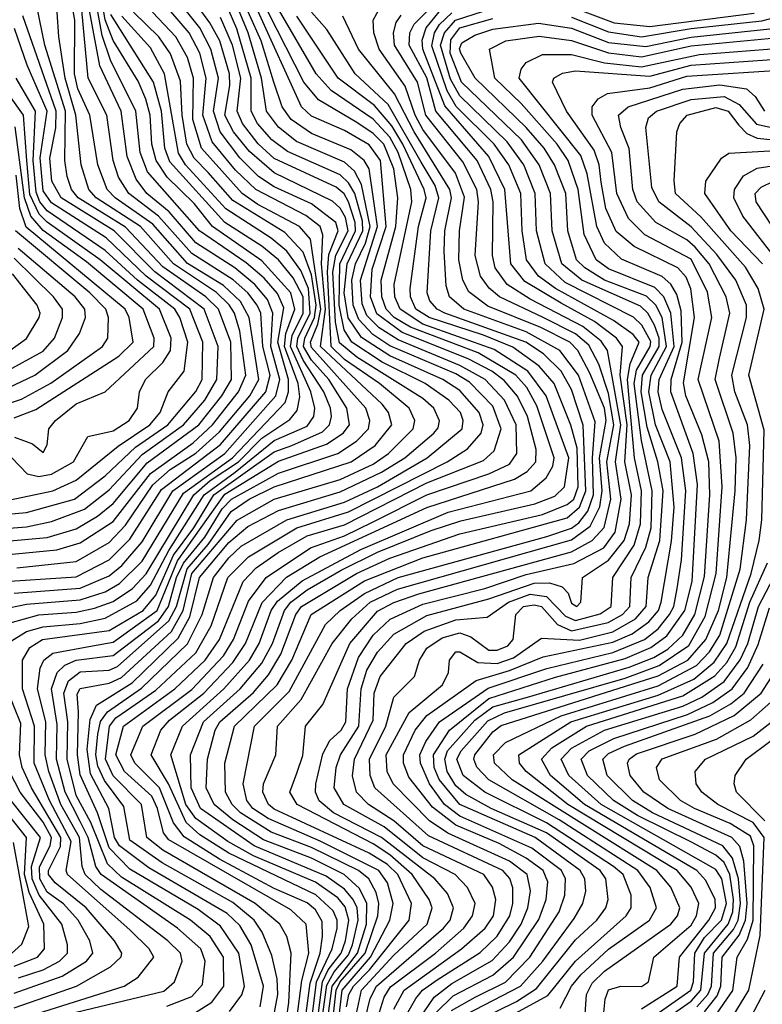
# Model space of a CAD drawing. Extents: x 501367 to 657802, y 482273 to 547541.
# Tile 549 of 656: x 587438 to 589238, y 530301 to 532686. Entities that reach past the tile are written whole.
import ezdxf

# ---------------------------------------------------------------- set-up
doc = ezdxf.new("R2010")
doc.units = 0

msp = doc.modelspace()

# ---------------------------------------------------------------- linework, layer by layer
at = {"layer": '0CON20XD'}
for points in [[(587553.1, 532306.9), (587547.9, 532345), (587549.1, 532465), (587498.9, 532625), (587479.5, 532719.5), (587455, 532749.9), (587308.6, 532858.6), (587281.9, 532885), (587273, 532905), (587286.4, 532945), (587383.2, 533095), (587407.9, 533172.1), (587407.6, 533255), (587377.9, 533385), (587403.9, 533455), (587463, 533535), (587485.4, 533585), (587496.7, 533683.3), (587489.2, 533795), (587486.7, 533825), (587494.1, 533855.9), (587505, 533875.7), (587526.7, 533893.3)], [(588516.3, 532256.3), (588494.4, 532315), (588415, 532420.1), (588396.3, 532455), (588372.4, 532525), (588309.2, 532615), (588296.2, 532655), (588294.8, 532685), (588312.7, 532717.3), (588339.8, 532735), (588495, 532800), (588695, 532850.2), (588767.1, 532837.1), (588865, 532801.8), (588935, 532790.4), (588985, 532789.5), (589162.4, 532805), (589214.2, 532825), (589235.9, 532844.1), (589266, 532884)], [(588129.2, 530255), (588141.8, 530351.8), (588166, 530425), (588172.2, 530465), (588171.2, 530501.2), (588155, 530529.6), (588135, 530547.1), (588055, 530581.1), (587922.5, 530652.6), (587836.9, 530706.9), (587810.7, 530740.7), (587777.1, 530825), (587717.1, 530885), (587707.4, 530905), (587736.9, 530975), (587855, 531063.7), (587932.1, 531145), (587956.4, 531185), (587992.3, 531277.7), (588035.1, 531335), (588143.2, 531406.8), (588225, 531436.1), (588295, 531470.1), (588425, 531535.2), (588575, 531585.8), (588625, 531609.9), (588642.7, 531635), (588640.9, 531705), (588612.9, 531765), (588566, 531815), (588505, 531849), (588355, 531910.4), (588309.6, 531939.6), (588279.7, 531969.7), (588267.9, 531997.9), (588264.3, 532055), (588305.3, 532185), (588284.8, 532324.8), (588273.2, 532345), (588241, 532371), (588145, 532410.4), (588096.2, 532445), (588074.2, 532475), (588054.3, 532535), (588023.1, 532635), (587938.9, 532825)], [(587392.9, 531257.1), (587455, 531270.7), (587585, 531280.5), (587645, 531300.5), (587680, 531320.1), (587735, 531374.9), (587835, 531539.1), (587953.6, 531625), (588081.4, 531758.6), (588089.8, 531785), (588089.4, 531815), (588063.6, 531905), (588078.4, 531988.4), (588063.2, 532023.2), (588030.5, 532060.6), (587987.4, 532097.4), (587873.6, 532175), (587748.2, 532318.2), (587730.3, 532365), (587720, 532465), (587658.4, 532588.4), (587637.9, 532647.9), (587609.8, 532805)], [(587425, 531297.2), (587585, 531309.4), (587655, 531338.7), (587686.1, 531363.9), (587735, 531421.5), (587809.3, 531545), (587935, 531635), (588058.8, 531775), (588068.8, 531815), (588046.8, 531895), (588051.8, 531975), (588038.6, 532008.6), (588008.1, 532045), (587959.7, 532085), (587865, 532146), (587800.8, 532220.8), (587746.4, 532265), (587720.2, 532300.2), (587698.8, 532355), (587684.4, 532465), (587632.1, 532575), (587595, 532774)], [(587947.3, 532527.3), (587946.6, 532555), (587923, 532635), (587899, 532679), (587836.2, 532766.2)], [(587376.5, 531323.5), (587575, 531336.8), (587655, 531377.8), (587705, 531427.5), (587781.5, 531548.5), (587925, 531656.9), (588034.9, 531785.1), (588045.2, 531825), (588027.4, 531895), (588022.5, 531975), (588013.8, 531995), (587990.8, 532025), (587955.9, 532055.9), (587855, 532119.6), (587775, 532210.7), (587702.5, 532265), (587677.3, 532305), (587664.7, 532345), (587649.7, 532455), (587604, 532545), (587585.4, 532745.4)], [(587415, 531224.9), (587485, 531244.5), (587575, 531250.6), (587619.7, 531260.3), (587665, 531276.6), (587711.8, 531308.2), (587745, 531343.8), (587860.2, 531535), (587900, 531570), (587968.5, 531615), (588025, 531672.8), (588092.6, 531717.4), (588110.8, 531739.2), (588117, 531773), (588112.8, 531805), (588079.5, 531895), (588083.5, 531926.5), (588105.3, 531985), (588095, 532024.9), (588025, 532102.5), (587905.7, 532185), (587860.8, 532240.8), (587795.3, 532305.3), (587768.8, 532345), (587758.7, 532385), (587754.8, 532455), (587743.6, 532493.6), (587725, 532537.9), (587665, 532635.9), (587645, 532686.1), (587636, 532744)], [(587431.3, 531358.7), (587575, 531373.9), (587655, 531419.7), (587695, 531461.4), (587760.8, 531559.2), (587803.2, 531596.8), (587865, 531636.4), (587922.5, 531687.5), (587995.6, 531775), (588018.1, 531815), (587994.2, 531965), (587973.6, 532003.6), (587932.3, 532042.3), (587845, 532095.8), (587760.8, 532190.8), (587669.8, 532255), (587650.6, 532275), (587627.3, 532335), (587608.4, 532455), (587579.1, 532519.1), (587571.1, 532555), (587571.9, 532685), (587565, 532726.7)], [(588084.8, 530265), (588090.5, 530305), (588095.8, 530425), (588085.2, 530465), (588068.8, 530495), (588008.6, 530545), (587785, 530674.4), (587746.3, 530705), (587733.6, 530785), (587664.8, 530854.8), (587646.2, 530895), (587655.8, 530975), (587671.4, 530995), (587697.1, 531012.9), (587767.9, 531062.1), (587865, 531152.3), (587902.3, 531217.7), (587942.4, 531335), (587992.5, 531385), (588109.7, 531455), (588235, 531494.4), (588473.8, 531615), (588523, 531647), (588556, 531685), (588561.4, 531705), (588551.7, 531735), (588505, 531788.3), (588463.3, 531815), (588335, 531871.7), (588266.8, 531916.8), (588234.3, 531964.3), (588224.5, 532024.5), (588231.8, 532095), (588269.4, 532175), (588268.5, 532198.5), (588250.1, 532265), (588235, 532291.3), (588215, 532310.5), (588086.8, 532366.8), (588049.5, 532395), (588014.3, 532435), (587999.3, 532465), (587998.8, 532545), (587964.6, 532664.6), (587935, 532731.1)], [(588110.1, 530265), (588121.8, 530358.2), (588138.5, 530425), (588132.7, 530495), (588095, 530529.9), (587799.4, 530699.4), (587786.6, 530716.6), (587772.5, 530775), (587758.1, 530805), (587691.9, 530865), (587671.2, 530905), (587689.5, 530975), (587814.2, 531065), (587887.7, 531135), (587922.3, 531185), (587979.8, 531325), (588011.6, 531358.4), (588064.4, 531395.6), (588135, 531435.8), (588225, 531462.9), (588425, 531564.5), (588561.8, 531618.2), (588588.1, 531641.9), (588604.7, 531695), (588585, 531750.4), (588528, 531808), (588495, 531828.6), (588335, 531896.6), (588293.8, 531923.8), (588260.3, 531960.3), (588246.3, 531995), (588243, 532055), (588252.2, 532095), (588276.3, 532145), (588287.1, 532185), (588266.8, 532286.8), (588249.2, 532319.2), (588225, 532341.6), (588108.6, 532391.4), (588065, 532426.1), (588036.5, 532465), (588023.9, 532545), (587991.8, 532655), (587955, 532745)], [(587799.7, 531229.7), (587818.2, 531265), (587843.9, 531356.1), (587894.9, 531415.1), (587950.9, 531495), (587994.4, 531525), (588055, 531554.8), (588241.5, 531615), (588299.3, 531655), (588339.6, 531705), (588332, 531735), (588316.4, 531755), (588167.5, 531895), (588178.9, 531985), (588169.4, 532095), (588172.4, 532165), (588166, 532185), (588131.7, 532211.7), (588010.5, 532275), (587961.5, 532321.5), (587905, 532390.7), (587882.4, 532455), (587890.2, 532545), (587874.8, 532605), (587848.9, 532655), (587780.4, 532735)], [(588187.5, 532117.5), (588210.1, 532175), (588204.2, 532195), (588145, 532240.3), (588055, 532281.4), (588016.8, 532306.8), (587971.8, 532351.8), (587923.8, 532415), (587908.1, 532465), (587920.1, 532545), (587901.1, 532615), (587875, 532666.7), (587812.8, 532745)], [(588275.4, 530265), (588287.2, 530315), (588302.7, 530345), (588465.4, 530485), (588481, 530505), (588489.1, 530535), (588475, 530569.1), (588443.9, 530605), (588315, 530705.2), (588198.9, 530765), (588164.2, 530794.2), (588155.1, 530815), (588156, 530835), (588172.6, 530907.4), (588190.1, 530939.9), (588216.9, 530965), (588228.8, 530985), (588232.9, 531065), (588258.8, 531141.2), (588294.5, 531195.5), (588336.2, 531233.8), (588415, 531270.5), (588565, 531308.6), (588665, 531342.5), (588781, 531369), (588853.2, 531406.8), (588881.2, 531445), (588895.3, 531525), (588881.5, 531615), (588894.6, 531705), (588862.4, 531885), (588847.3, 531907.3), (588802.7, 531942.7), (588675, 532009.1), (588619.3, 532045), (588590.4, 532085), (588583.7, 532115), (588585.1, 532245), (588579.5, 532275), (588546.3, 532345), (588446.6, 532465), (588425, 532545.4), (588382.2, 532625), (588383.6, 532655), (588394, 532676), (588444.3, 532725.7)], [(587533, 532645), (587528.8, 532705)], [(587895, 532316.2), (587861.3, 532351.3), (587842.9, 532385), (587831.7, 532455), (587827.6, 532537.6), (587803.9, 532603.9), (587775.3, 532645.3), (587714.3, 532705)], [(588145, 531892), (588143.1, 531905), (588161, 531949), (588167.7, 531985), (588142.5, 532155), (588116.3, 532185), (588015, 532238.7), (587977.5, 532265), (587879.1, 532375), (587857.6, 532445), (587859.4, 532545), (587845.1, 532595.1), (587816.9, 532645), (587760.1, 532705)], [(588165.5, 530225), (588182.7, 530347.3), (588200.2, 530379.8), (588235, 530420.9), (588244.9, 530444.9), (588258.6, 530505), (588255.6, 530535), (588246.6, 530555), (588225, 530580.1), (588181, 530611), (588006.3, 530685), (587876.2, 530775), (587853.6, 530825), (587852.3, 530905), (587883.3, 530985), (587972.5, 531065), (588025, 531127.5), (588050.7, 531175), (588079.8, 531255), (588095.5, 531275), (588134.9, 531305.1), (588216.9, 531353.1), (588305, 531396.7), (588435, 531448.7), (588507.5, 531472.5), (588686.8, 531513.2), (588735, 531532.3), (588758.2, 531555), (588769.1, 531625), (588714.1, 531775), (588669.8, 531835), (588587.7, 531887.7), (588415, 531949.1), (588359.8, 531985), (588346.9, 532015), (588345.7, 532045), (588388.4, 532245), (588385.7, 532275), (588355.6, 532364.4), (588335, 532401.6), (588295, 532445.1), (588192.6, 532515), (588156.5, 532555), (588065, 532712.3)], [(588193.2, 530225), (588204.9, 530335), (588215, 530355.6), (588275.2, 530425), (588306, 530515), (588308.3, 530545), (588302, 530572), (588284.6, 530604.6), (588259.2, 530625), (588145, 530680.6), (588047.8, 530717.8), (587973.3, 530765), (587952.8, 530785), (587936.9, 530815), (587935.1, 530885), (587959.1, 530975), (588062.4, 531075), (588097.3, 531135), (588144.2, 531245), (588273.5, 531326.5), (588415, 531382.9), (588765, 531479.7), (588795, 531505), (588810.2, 531545), (588803.7, 531703.7), (588775, 531790.8), (588749.9, 531835), (588707.1, 531877.1), (588664.8, 531904.8), (588468.7, 531975), (588449.4, 531985), (588431.6, 532005), (588425.4, 532025), (588434.1, 532175), (588454.2, 532255), (588445, 532284.9), (588411.3, 532341.3), (588331.1, 532481.1), (588251.1, 532555), (588182.6, 532662.6), (588145.2, 532705)], [(588365, 531928.7), (588303.7, 531973.7), (588288.6, 532015), (588292.2, 532082.2), (588326, 532185), (588312.6, 532345), (588285, 532383.1), (588225, 532418.3), (588145, 532452.4), (588120.7, 532475), (588015, 532707.6)], [(588265, 531403.2), (588476.5, 531493.5), (588676.6, 531545), (588713.5, 531576.5), (588729.7, 531605), (588733, 531625), (588691.2, 531751.2), (588666.9, 531795), (588640, 531825), (588549.1, 531879.1), (588385, 531941.1), (588345.8, 531965), (588325.9, 531985), (588315.4, 532015), (588314.1, 532055), (588349.5, 532185), (588354.2, 532255), (588344.7, 532325), (588320.6, 532385), (588295, 532410.8), (588255, 532437.5), (588161.9, 532491.9), (588126.4, 532535), (588040.5, 532705)], [(588305, 530266.8), (588321.5, 530318.5), (588336.5, 530343.5), (588446.1, 530425), (588514.4, 530485), (588535.4, 530515), (588541.9, 530545), (588523.6, 530583.6), (588493.6, 530615), (588415, 530656.1), (588321, 530731), (588224, 530785), (588200.2, 530825), (588205.3, 530875), (588215.7, 530905), (588260.3, 530975), (588266, 531065), (588279.7, 531110.3), (588305, 531153.9), (588345, 531197.3), (588425, 531242.5), (588575, 531283.2), (588685, 531321.2), (588721.7, 531321.8), (588752.5, 531312.5), (588766.8, 531296.8), (588775, 531272.9), (588787.8, 531265), (588797.5, 531275), (588801.6, 531335), (588865, 531377), (588902.7, 531425), (588916, 531465), (588920.5, 531535), (588904.6, 531615), (588909.8, 531705), (588892.9, 531825), (588898.6, 531895), (588883.9, 531915), (588830.7, 531955), (588749.8, 531999.8), (588662.5, 532052.5), (588628.1, 532095), (588614.1, 532275), (588574.7, 532355), (588468, 532478), (588414.9, 532615), (588413.2, 532636.8), (588423, 532667), (588454.9, 532705.1)], [(588345, 530289.1), (588369.7, 530335), (588508.7, 530435), (588566.4, 530485), (588586.1, 530515), (588591.7, 530555), (588584, 530585), (588562.8, 530615), (588415.1, 530685.1), (588345, 530745.6), (588283.4, 530785), (588254.3, 530815), (588244.3, 530854.3), (588249.2, 530895), (588295, 530989.2), (588296.8, 531055), (588311.9, 531095), (588374.6, 531175), (588418.5, 531205), (588495, 531232), (588570.9, 531239.1), (588622.3, 531275), (588675, 531294.4), (588715, 531289.3), (588760.9, 531240.9), (588785, 531230.9), (588845, 531247.3), (588871, 531265), (588875.6, 531335), (588927.1, 531412.9), (588942.6, 531465), (588944.9, 531544.9), (588928.2, 531625), (588910.8, 531815), (588917.4, 531852.6), (588939.4, 531905), (588925, 531923.4), (588877.4, 531957.4), (588736.5, 532035), (588695.3, 532065.3), (588665.9, 532105), (588655.4, 532175), (588652.3, 532265), (588623.6, 532335), (588587.5, 532385), (588496.2, 532476.2), (588474.2, 532514.2), (588436.9, 532623.1), (588443.1, 532655), (588455.6, 532675), (588485, 532703.2)], [(588375.6, 530275), (588397.9, 530315), (588414.6, 530335.4), (588449.5, 530360.5), (588553.8, 530426.2), (588595, 530465.6), (588625.6, 530515), (588632.9, 530545), (588632.8, 530582.8), (588625.5, 530605.5), (588608.8, 530625), (588428.9, 530708.9), (588298.9, 530825), (588287.3, 530855), (588286.2, 530895), (588325.3, 530975), (588344.6, 531045.3), (588394.7, 531095), (588407.2, 531135), (588425, 531163.5), (588461.5, 531188.5), (588505, 531201.1), (588531, 531191), (588575, 531158.6), (588595, 531158.5), (588620.6, 531169.4), (588633.6, 531185), (588640.3, 531245), (588659.1, 531265), (588685, 531269.1), (588702.7, 531265), (588741.2, 531221.2), (588775, 531206), (588864.2, 531225.8), (588898.4, 531245), (588916.8, 531265), (588920, 531335), (588955, 531408.1), (588967.9, 531455), (588970.9, 531545), (588945, 531666.5), (588927.2, 531805), (588932.8, 531837.2), (588966.2, 531895), (588967.1, 531907.1), (588946, 531946), (588925.5, 531965.5), (588759.6, 532049.6), (588711.2, 532095), (588690.6, 532175), (588687.4, 532265), (588660, 532335), (588619.3, 532390.7), (588505, 532502.1), (588482, 532542), (588458.1, 532625), (588467.3, 532655), (588494.1, 532685), (588585, 532714.3)], [(588775, 532717.9), (588879, 532679), (588965, 532669.6), (589217.6, 532702.4)], [(587317.2, 531447.2), (587455, 531458), (587515, 531470.4), (587595, 531500.6), (587655, 531547), (587735, 531633.1), (587835.1, 531705), (587886.6, 531765), (587916.2, 531815), (587919.3, 531895), (587885.3, 531985), (587765.4, 532075.4), (587667.1, 532175), (587538.9, 532255), (587516.3, 532295), (587511.1, 532351.1), (587525.9, 532424.1), (587527, 532465), (587446, 532696)], [(587418.1, 531181.9), (587455, 531204), (587495, 531215.8), (587585, 531223.8), (587645, 531236.2), (587721.9, 531278.1), (587755, 531316.4), (587799.3, 531400.7), (587884.9, 531535), (587960.1, 531589.9), (588055, 531666.8), (588135, 531701.5), (588150.7, 531725), (588153.5, 531745), (588143.8, 531785), (588094.4, 531895), (588098.6, 531921.4), (588125, 531975), (588125, 532015), (588101.1, 532061.1), (588065, 532104.3), (588025, 532137.7), (587935, 532195.1), (587802.3, 532342.3), (587790.1, 532375), (587781.6, 532465), (587762.3, 532535), (587659.3, 532699.3)], [(587450.8, 530269.2), (587691.3, 530345), (587725, 530366.6), (587763, 530415), (587752.1, 530435), (587705, 530480.9), (587554.4, 530615), (587551.2, 530625), (587563.2, 530695), (587510.9, 530795), (587473.4, 530885), (587473.8, 530975), (587444.9, 531065), (587445.1, 531135), (587463, 531165), (587493.4, 531185), (587655, 531206.6), (587737.6, 531255), (587767.8, 531292.2), (587811.2, 531388.8), (587860.2, 531455), (587908.7, 531535), (588055, 531639.7), (588097.5, 531655), (588172.1, 531687.9), (588188.9, 531705), (588193.4, 531725), (588191.7, 531745), (588174.9, 531785), (588125, 531861.3), (588109.8, 531895), (588112.4, 531915), (588142.2, 531975), (588138.3, 532035), (588119.1, 532079.1), (588085.3, 532125.3), (588047.2, 532157.2), (587938, 532228), (587840.4, 532335), (587823, 532363), (587788.9, 532555), (587755, 532618), (587685.8, 532695)], [(588051.2, 530255), (588064, 530325), (588062.3, 530362.3), (588049.4, 530419.4), (588026, 530476), (588006.6, 530505), (587955, 530547.3), (587783.6, 530643.6), (587705, 530698.5), (587690.5, 530780.5), (587643.5, 530843.5), (587628, 530878), (587623.1, 530905), (587627.5, 530955), (587634.2, 530985.8), (587650.8, 531009.2), (587733.4, 531066.6), (587845, 531174.4), (587880.4, 531245), (587907.9, 531335), (587945, 531382.9), (587975, 531410.7), (588085.3, 531474.7), (588225, 531517.7), (588305.4, 531555), (588425.8, 531625), (588510.3, 531695), (588512.4, 531715), (588506.3, 531735), (588478.3, 531765), (588420.7, 531805), (588316.7, 531856.7), (588243.3, 531905), (588224.8, 531934.8), (588212.5, 531995), (588214, 532095), (588252.1, 532175), (588251.3, 532195), (588234.8, 532244.8), (588224.2, 532264.2), (588205, 532280.4), (588055, 532350.2), (588015.7, 532385.7), (587977.9, 532435), (587965.4, 532465), (587974, 532545), (587954.2, 532625), (587925, 532692)], [(588179.4, 530225), (588195.2, 530345), (588256.7, 530425), (588278.9, 530495), (588279.6, 530545), (588261.6, 530581.6), (588224.1, 530615), (588145, 530654.9), (588029.1, 530699.1), (587955, 530747.6), (587909.7, 530785), (587890.2, 530825), (587893.4, 530895), (587912.1, 530965), (587923.1, 530985), (588005, 531056.5), (588041, 531099), (588070.9, 531149.1), (588107.3, 531245), (588121, 531265), (588254.3, 531345), (588335, 531382.1), (588505, 531440.5), (588705, 531487.7), (588765, 531511.6), (588780.8, 531525), (588791.1, 531555), (588788.6, 531648.6), (588773.8, 531703.8), (588733.5, 531805), (588697.2, 531847.2), (588632.8, 531892.8), (588562.3, 531922.3), (588430, 531965), (588398.2, 531985), (588384.9, 532014.9), (588384.3, 532035), (588404.8, 532185), (588423, 532255), (588418.3, 532275), (588366.9, 532385), (588339.6, 532429.6), (588298.2, 532478.2), (588210.1, 532545), (588109.7, 532695)], [(588246.9, 530245), (588266.1, 530335), (588345, 530420.1), (588425.6, 530495), (588437.6, 530535), (588430.3, 530555), (588389.1, 530615), (588335, 530663.1), (588295, 530689.5), (588110.9, 530785), (588092.5, 530815), (588109.5, 530860.5), (588124, 530904), (588130.6, 530975), (588172.5, 531027.5), (588238.4, 531175), (588305, 531253.2), (588345, 531274.5), (588405, 531295.3), (588775, 531397.5), (588825.5, 531424.5), (588854.2, 531455.7), (588870.6, 531525), (588860.6, 531615), (588878.2, 531705), (588865, 531780.8), (588841.7, 531851.7), (588817.6, 531897.7), (588785, 531925.4), (588706.4, 531965), (588601.1, 532015), (588575.8, 532035.8), (588554.9, 532065), (588542.2, 532115), (588550.2, 532245), (588545.9, 532275), (588512.3, 532342.3), (588422.6, 532455), (588402.3, 532535), (588346, 532625), (588344.2, 532655), (588350.7, 532679.3), (588362.6, 532697.4)], [(588832.2, 531712.2), (588791.8, 531825), (588746.6, 531885), (588665, 531930.4), (588514.1, 531985), (588480, 532015), (588471.5, 532041.5), (588466.8, 532125), (588468.7, 532175), (588484.5, 532255), (588480.8, 532275), (588393.7, 532415), (588346.7, 532506.7), (588259.4, 532615), (588221.5, 532695)], [(588406.4, 530265), (588442.1, 530317.9), (588485, 530351.3), (588583.1, 530406.9), (588625, 530452.3), (588652.9, 530495), (588669.1, 530535), (588675.5, 530575.5), (588668.1, 530615), (588625, 530647.7), (588475.9, 530715.9), (588431.4, 530745), (588343.3, 530835), (588328.6, 530865), (588326.6, 530905), (588382.3, 531007.7), (588462.3, 531075), (588477, 531105), (588479.5, 531135), (588495, 531155.2), (588505, 531155.2), (588548.7, 531128.7), (588595, 531126.3), (588635, 531140), (588702.2, 531187.8), (588795, 531183.1), (588875, 531203.5), (588929.9, 531235), (588956, 531265), (588960.6, 531335), (588989.3, 531425), (588997.5, 531545), (588984.1, 531615), (588958.9, 531698.9), (588944.1, 531785), (588947.6, 531825), (588987.7, 531895), (588987.7, 531915), (588976.7, 531946.7), (588960.3, 531975), (588942.1, 531992.1), (588800.4, 532055), (588751.6, 532095), (588728.1, 532175), (588724.3, 532265), (588696.6, 532335), (588653.9, 532395), (588508.4, 532535), (588481.2, 532605), (588482.7, 532637.3), (588505, 532666.6), (588585, 532689.7)], [(588448.3, 530281.7), (588488.4, 530321.6), (588585, 530371.2), (588634.9, 530415), (588696.2, 530506.2), (588713.6, 530555), (588717.5, 530597.5), (588706.7, 530625), (588665.1, 530655), (588600.1, 530690.1), (588494.9, 530734.9), (588438.3, 530778.3), (588381.5, 530851.5), (588368.2, 530885), (588368.3, 530905), (588396.5, 530965), (588425, 531000.9), (588544.5, 531085.5), (588625, 531109.3), (588706.9, 531143.1), (588875, 531177.9), (588921.9, 531198.1), (588962.6, 531227.4), (588986.1, 531255), (588992.7, 531275), (589017.2, 531422.8), (589024.3, 531505), (589014.2, 531615), (588978.6, 531705), (588963, 531785), (588967.9, 531825), (589005.6, 531895), (588994.8, 531964.8), (588979.7, 531995), (588956.6, 532016.6), (588855, 532055.4), (588807.5, 532085), (588787, 532105), (588766.2, 532175), (588761.5, 532265), (588734.3, 532335), (588709, 532375), (588665, 532424.9), (588541.5, 532545), (588506.8, 532605), (588504.1, 532615.9), (588509.9, 532630.1), (588541.2, 532648.8), (588585, 532663.5), (588695, 532678), (588775, 532665.6), (588865, 532631.1), (588955, 532621.3), (589065, 532644.5), (589255.9, 532664.1)], [(588775, 532692.3), (588865, 532656.7), (588945, 532644.9), (589065, 532665.1), (589236.4, 532683.6), (589292.1, 532697.9)], [(587315, 531480.1), (587455, 531492.5), (587571.4, 531525), (587645, 531581.2), (587719.2, 531650.8), (587797, 531705), (587865, 531785.5), (587880.8, 531815), (587881.9, 531905), (587850.4, 531985), (587744.8, 532065), (587647.6, 532157.6), (587515, 532242.7), (587495, 532272.2), (587488, 532352), (587504.6, 532465), (587456.1, 532576.1), (587425.5, 532665.5)], [(587285, 531378.2), (587528.1, 531401.9), (587585, 531418.9), (587665, 531470.9), (587755, 531586.8), (587858.7, 531661.3), (587905.4, 531705), (587968.8, 531785), (587986.6, 531825), (587971.6, 531931.6), (587959, 531975), (587945.5, 531995.5), (587915.2, 532025.2), (587811.1, 532095), (587731.2, 532185), (587623.8, 532255), (587606, 532275), (587587.1, 532335), (587574.1, 532455), (587548.5, 532545), (587533, 532645)], [(588484.2, 530285.8), (588542, 530318.1), (588615.2, 530354.8), (588674.5, 530415), (588745.7, 530525), (588758.9, 530565), (588760.7, 530605), (588751.1, 530625), (588678.9, 530678.9), (588505, 530756.7), (588467.9, 530785), (588431.2, 530835), (588409, 530885), (588408.1, 530905), (588422.2, 530937.8), (588455.1, 530984.9), (588573, 531067), (588715.2, 531114.8), (588875, 531153.2), (588951.8, 531185), (588985, 531210.9), (589012.6, 531245), (589022.9, 531265), (589031.5, 531308.5), (589042.1, 531377.9), (589052.4, 531545), (589041.6, 531625), (588995, 531742.4), (588985.1, 531785), (588987.5, 531815), (589023.6, 531895), (589015.7, 531975.7), (588998.6, 532015), (588977.3, 532037.3), (588865, 532082.7), (588835.4, 532105), (588806.1, 532166.1), (588791.7, 532275), (588767, 532345), (588740.8, 532385), (588653.6, 532483.6), (588589.5, 532545), (588576.7, 532615), (588616.2, 532635), (588696.6, 532646.6), (588775, 532636.4), (588865, 532605.8), (588945, 532596.6), (589065, 532623.2), (589285.8, 532644.2)], [(588497.3, 530265), (588651.8, 530345), (588705.9, 530405), (588781.3, 530508.7), (588803.1, 530545), (588810.1, 530575), (588807.9, 530605), (588796.3, 530625), (588687.5, 530705), (588504.9, 530785), (588454.5, 530845.5), (588442.8, 530875), (588440.6, 530905), (588480, 530965), (588575, 531041.6), (588736.4, 531093.6), (588905, 531138.6), (588967.7, 531165), (589006.3, 531193.7), (589050, 531255), (589067.5, 531325), (589080.2, 531560.2), (589070.3, 531635), (589015.9, 531785), (589016.4, 531815), (589043.6, 531905), (589041.2, 531981.2), (589030.4, 532020.4), (589015.7, 532045.7), (588995, 532064.3), (588896.3, 532106.3), (588855.4, 532145), (588836.5, 532185), (588812.9, 532312.9), (588797.5, 532357.5), (588648.7, 532545), (588653.5, 532566.5), (588665, 532582.9), (588705, 532601.8), (588775, 532602.4), (588855, 532582.3), (588945, 532572.4), (589085, 532602.4), (589291.5, 532618.5)], [(588548.1, 530261.9), (588642.1, 530307.9), (588690.8, 530339.2), (588785, 530456.7), (588836.6, 530505), (588858.2, 530535), (588864, 530555), (588858.4, 530605), (588844.4, 530625), (588715, 530716.1), (588581, 530775), (588519.4, 530809.4), (588495, 530830.1), (588473.9, 530865), (588468.1, 530895), (588475.1, 530914.9), (588540.8, 530989.2), (588585, 531021.3), (588668.4, 531045), (588915, 531118), (588975, 531141.4), (589008.6, 531161.4), (589044.7, 531195), (589074.1, 531245), (589097.3, 531337.3), (589110.5, 531535), (589107.8, 531615), (589091, 531681), (589052.1, 531775), (589046.6, 531806.6), (589073, 531965), (589064, 532034), (589052.9, 532062.9), (589032.5, 532085), (588926.8, 532136.8), (588883.5, 532173.5), (588858.7, 532228.7), (588846.9, 532293.1), (588842.1, 532335), (588830.2, 532370.2), (588762.9, 532465), (588729.3, 532535), (588732.6, 532545), (588753.2, 532556.8), (588785, 532562.7), (588965, 532549.4), (589065, 532576), (589295, 532592.7)], [(588612.8, 530265), (588717.6, 530322.4), (588785, 530405.6), (588907.4, 530515), (588919.8, 530535), (588919.7, 530565), (588900.2, 530615), (588877.3, 530635), (588715, 530740.9), (588565, 530814.7), (588512.4, 530855), (588497.8, 530895), (588507.9, 530915), (588572.2, 530987.8), (588613.3, 531006.7), (588905, 531091.4), (588987.9, 531122.1), (589059.5, 531170.5), (589099.4, 531240.6), (589125.9, 531345), (589140.3, 531555), (589133.1, 531665), (589081.9, 531815), (589114.9, 531965), (589105, 532026.3), (589065, 532106.3), (588953.1, 532165), (588913.4, 532205), (588884.7, 532265), (588873.2, 532365), (588825.4, 532455), (588825.6, 532475), (588840, 532495), (588862.1, 532507.9), (588965, 532521.7), (589055, 532549.3), (589304.3, 532565.7)], [(587419.4, 531625), (587456.4, 531586.4), (587485, 531579.7), (587515, 531585.1), (587568.3, 531615), (587603.3, 531676.7), (587665, 531690.1), (587703.2, 531715), (587723.8, 531745), (587728.4, 531785), (587742.8, 531815), (587785, 531856.2), (587804, 531885), (587805.5, 531915), (587777.2, 531985), (587633.3, 532105), (587505, 532195.7), (587485.4, 532215.4), (587463.2, 532263.2), (587455.2, 532345.2), (587447.5, 532455), (587382.7, 532545)], [(587415, 531523.5), (587518.4, 531545), (587575, 531570.5), (587676.5, 531653.5), (587753.4, 531705), (587778.3, 531735), (587798.1, 531785), (587837.1, 531835), (587845.8, 531905), (587826.4, 531965), (587814, 531985), (587723.9, 532055), (587645, 532127.5), (587505, 532223.1), (587487.2, 532245), (587478.3, 532268.3), (587470.9, 532345), (587476.6, 532465), (587429.9, 532545)], [(588020.8, 530295), (588028.6, 530345), (587998.8, 530445), (587971.6, 530491.6), (587940.9, 530520.9), (587751.2, 530631.2), (587680.3, 530685), (587668.4, 530705), (587654.1, 530775), (587609.5, 530859.5), (587601.5, 530918.5), (587609, 530991), (587624.1, 531025.9), (587710.4, 531079.6), (587822, 531188), (587850.3, 531239.7), (587874.2, 531335), (587945, 531419.6), (587991.1, 531458.9), (588065, 531497.3), (588215, 531542.2), (588315, 531589.9), (588371.1, 531625), (588441.4, 531685), (588452.4, 531697.6), (588455.5, 531714.5), (588441.4, 531745), (588415, 531768.7), (588255, 531868.6), (588213.3, 531903.3), (588203.6, 531953.6), (588197.3, 532075), (588204.4, 532115.6), (588234, 532175), (588227.4, 532207.4), (588215, 532229.5), (588196.5, 532246.5), (588055, 532315.1), (587995, 532367), (587956.3, 532415), (587935.7, 532455), (587947.3, 532527.3)], [(588748.1, 530291.9), (588775.5, 530345), (588798, 530372), (588865, 530434.4), (588964.5, 530505), (588981.3, 530535), (588965.8, 530584.2), (588936.3, 530625), (588745, 530747.9), (588574.6, 530845), (588545.7, 530875.7), (588538.4, 530895), (588540.9, 530905), (588585, 530960.7), (588605, 530976.2), (588985, 531096.5), (589057.1, 531135), (589100.7, 531185), (589131.3, 531255), (589151.8, 531335), (589172, 531545), (589173.9, 531625), (589166.6, 531685), (589123, 531815), (589133.8, 531866.2), (589158.9, 531975), (589150.1, 532015), (589108.6, 532095), (589075, 532135.7), (589055, 532153.2), (588979.8, 532195), (588934.7, 532245), (588923.6, 532275), (588914.7, 532374.7), (588894.6, 532425), (588889.5, 532455), (588912.6, 532475), (589045, 532518.3), (589135, 532528.7), (589199.1, 532519.1), (589220.2, 532500.2), (589242.5, 532465)], [(588807.6, 530265), (588811.6, 530325), (588825, 530351.9), (588855, 530381), (589016.3, 530495), (589031.7, 530515), (589037.8, 530535), (589016.1, 530585), (588982.3, 530625), (588631.8, 530845), (588589, 530885), (588585.9, 530905), (588615.2, 530935), (588750.5, 530999.5), (588985, 531072.7), (589077.9, 531122.1), (589109.9, 531155), (589134.6, 531195), (589183.8, 531355), (589199.2, 531475), (589207.2, 531655), (589201.9, 531705), (589170.6, 531785), (589163.9, 531825), (589199.2, 531965), (589199.2, 531995), (589173.6, 532055), (589127.2, 532117.2), (589065, 532184.9), (588986.5, 532245), (588970.1, 532280.1), (588955.2, 532425), (588961.5, 532448.5), (588981.5, 532465), (589065, 532493), (589145, 532500.4), (589181.3, 532481.3), (589223.1, 532433.1), (589275, 532422.1)], [(588852.3, 530265), (588856.6, 530313.4), (588865, 530336), (588895, 530344.8), (588945, 530344), (588961.8, 530355), (588974.8, 530415), (589065, 530492.8), (589077.8, 530515), (589083.6, 530545), (589065.1, 530585), (589031.3, 530625), (588766.3, 530785), (588665.7, 530865), (588649.2, 530885), (588647.8, 530905), (588773.7, 530985), (588985, 531049.7), (589071.5, 531088.5), (589120.5, 531129.5), (589151.9, 531175), (589210.7, 531345), (589230.1, 531425), (589236.3, 531475), (589241.7, 531691.7), (589205.1, 531825), (589242, 531985), (589227.7, 532035), (589197.1, 532087.1), (589088.8, 532208.8), (589027.4, 532265), (589024, 532296), (589030.4, 532415), (589037.6, 532435), (589055.8, 532455), (589125, 532473.8), (589155.2, 532465.2), (589180.5, 532430.5), (589200.4, 532410.4), (589225, 532399.7), (589265, 532395.4)], [(587425.4, 531675.3), (587469, 531659), (587495, 531638), (587505, 531656.7), (587509.3, 531695), (587524.8, 531715), (587575, 531755.6), (587645, 531784.7), (587763.3, 531895), (587764.2, 531915), (587737.4, 531985), (587600.1, 532100.1), (587495, 532175.5), (587465, 532210.5), (587449.6, 532255), (587427, 532427)], [(589238, 532095), (589160.9, 532175), (589098.4, 532265), (589100.5, 532295), (589138.9, 532351.1), (589156.6, 532363.4), (589355, 532374.3)], [(589280.4, 532095), (589190.2, 532210.2), (589168.9, 532255), (589170.5, 532275), (589192, 532308), (589225, 532327.1), (589422.3, 532357.7)], [(587305, 531414.1), (587505, 531432.1), (587575, 531453.2), (587626.7, 531483.3), (587665, 531514), (587747.4, 531612.6), (587872, 531705), (587928.4, 531775), (587951.2, 531815), (587949.9, 531905), (587919.6, 531985), (587889.3, 532015), (587785, 532087.5), (587695, 532183.9), (587579.6, 532255), (587563.9, 532275), (587553.1, 532306.9)], [(587425, 531721.6), (587477.8, 531742.2), (587678.9, 531871.1), (587713.1, 531905), (587703.9, 531965), (587694.2, 531985), (587453.7, 532183.7), (587438.7, 532228.7), (587429.7, 532309.7)], [(587555, 530276.7), (587787.2, 530332.8), (587813.5, 530355), (587832.3, 530405), (587828.2, 530425), (587797, 530455), (587635, 530578.8), (587597.2, 530615), (587589.7, 530635), (587583.2, 530705), (587538.2, 530785), (587508.7, 530865), (587500.1, 530905), (587501.9, 530985), (587481.7, 531065), (587487.7, 531115), (587496.7, 531135), (587518.6, 531151.4), (587615, 531169.2), (587665, 531178.1), (587771, 531255), (587821, 531375), (587935, 531537.1), (588065, 531617.2), (588182, 531658), (588222.2, 531685), (588237.4, 531705), (588231.3, 531745), (588187.5, 531815), (588145, 531861.2), (588125.6, 531895), (588128.8, 531915), (588152.6, 531965), (588156.5, 531995), (588145, 532068.1), (588125, 532123.3), (588080.8, 532170.8), (587955, 532248), (587895, 532316.2)], [(589319, 532099), (589222.6, 532245), (589220, 532265), (589235, 532280.6), (589265, 532294.9)], [(588229.9, 530295), (588236, 530325), (588247.4, 530345), (588285.8, 530384.2), (588382.1, 530505), (588387.7, 530545), (588354.2, 530615), (588329.2, 530639.2), (588285, 530667.1), (588055, 530773.7), (588041.3, 530785), (588027, 530815), (588029.4, 530835), (588059.2, 530905), (588062.7, 530975), (588120.6, 531039.4), (588195.1, 531175), (588243.2, 531235), (588287.7, 531275), (588353.7, 531306.3), (588775, 531426.1), (588820.5, 531459.5), (588843.8, 531506.2), (588849.2, 531545), (588843.1, 531625), (588859.4, 531715), (588854.9, 531745), (588819.8, 531829.8), (588790.6, 531885), (588771, 531905), (588700.8, 531940.8), (588572.4, 531992.4), (588526.8, 532026.8), (588511.9, 532055), (588502.6, 532105), (588504.2, 532175), (588516.3, 532256.3)], [(587385, 531748.5), (587442.8, 531767.2), (587514.1, 531805.9), (587639.1, 531895), (587651.7, 531915), (587653.8, 531965), (587646.9, 531985), (587608.2, 532025), (587428.2, 532175)], [(587395, 531787.5), (587474.9, 531825.1), (587555.1, 531884.9), (587583.6, 531926.4), (587598.1, 531965), (587596.1, 531985), (587572.3, 532015), (587435, 532132.3)], [(587395, 531828.8), (587495, 531883.3), (587522.9, 531915), (587542.2, 531965), (587542.2, 531985), (587520.4, 532015), (587425, 532109)], [(587946.7, 530283.3), (587976.5, 530323.5), (587982.7, 530345), (587969.1, 530425), (587925, 530490.5), (587870.7, 530530.6), (587705, 530628.4), (587655, 530679.9), (587627.1, 530765), (587585, 530856.9), (587578.4, 530905), (587580.5, 531009.5), (587577.8, 531052.2), (587585, 531066.4), (587655, 531079), (587685, 531093), (587805.7, 531204.3), (587834.3, 531255), (587855.2, 531345), (587965, 531474.2), (588055, 531524.8), (588215, 531572.6), (588295, 531609.4), (588331.7, 531635), (588392, 531695), (588396, 531715), (588381.6, 531745), (588309.8, 531805), (588225, 531863.5), (588192.8, 531895), (588184.1, 532075.9), (588187.5, 532117.5)], [(587414.2, 531885), (587455, 531914.3), (587485.2, 531965), (587488.1, 531975), (587480.6, 531995), (587420.8, 532070.8)], [(588143.3, 530245), (588157.8, 530355), (588195.6, 530435), (588207.7, 530485), (588207.3, 530505), (588197.4, 530527.3), (588155.8, 530565.8), (587945, 530666.7), (587875, 530711.3), (587841.3, 530741.3), (587798.6, 530835), (587756.6, 530905), (587780.5, 530965), (587801, 530989), (587884.5, 531055), (587955, 531129), (587985.1, 531175), (588025.7, 531274.3), (588085, 531335.5), (588165.3, 531384.7), (588425, 531504.9), (588637.1, 531572.9), (588668, 531592), (588688.9, 531615), (588689.7, 531645), (588668.8, 531725), (588644.1, 531774.1), (588612.2, 531812.2), (588582.1, 531835), (588525, 531864.6), (588365, 531928.7)], [(587795, 530296), (587855, 530319.5), (587881.4, 530348.6), (587887.6, 530405), (587877, 530435), (587820.9, 530485), (587635.5, 530615), (587622.5, 530635), (587603.9, 530705), (587585, 530743.7), (587548.3, 530815), (587527.4, 530895), (587528.8, 530978.8), (587515.1, 531065), (587529.4, 531105), (587547.7, 531122.3), (587575, 531134.8), (587665, 531146), (587775, 531230.3), (587799.2, 531265), (587818.6, 531335), (587835, 531369.5), (587887, 531433), (587928.6, 531501.4), (587951.3, 531525), (588065, 531588), (588208.9, 531635), (588254.4, 531665.6), (588283.4, 531695), (588286.8, 531715), (588276.9, 531745), (588145, 531892)], [(588198.6, 530155), (588219.6, 530335), (588288.4, 530415), (588334.9, 530504.9), (588343.2, 530545), (588329.3, 530595), (588308.5, 530625), (588166.4, 530696.4), (588040.7, 530750.7), (588003.4, 530775), (587988.5, 530795), (587979.4, 530835), (588007.1, 530975), (588090.9, 531059.1), (588179, 531221), (588214.9, 531255), (588273.7, 531296.3), (588355, 531334.9), (588715.5, 531434.5), (588775, 531454.8), (588792.9, 531467.1), (588814.5, 531495.5), (588828.8, 531535), (588826.1, 531625), (588832.2, 531712.2)], [(588159.4, 530255), (588171.8, 530355), (588185.8, 530384.2), (588216.8, 530425), (588227.7, 530455), (588235.5, 530505), (588227.2, 530537.2), (588208.9, 530558.9), (588155, 530596.7), (588005, 530660.3), (587942.4, 530695), (587865, 530751.1), (587841.1, 530785), (587804.6, 530905), (587833.1, 530975), (587933.2, 531065), (587995.1, 531135), (588018.4, 531175), (588047.5, 531255), (588062.7, 531277.3), (588122.8, 531327.2), (588265, 531403.2)], [(588988.3, 530281.7), (589064, 530335), (589070.7, 530355), (589074.4, 530425), (589097.5, 530462.5), (589138.9, 530505), (589151, 530545), (589139.5, 530605), (589125, 530627.7), (588847, 530785), (588768.7, 530855), (588750, 530895), (588775, 530921.6), (588854.8, 530965.2), (589045, 531023.6), (589090.8, 531045), (589145, 531082.8), (589184.2, 531135.8), (589202.1, 531175), (589228.5, 531265), (589302, 531405)], [(588945, 530289.6), (589031.5, 530345), (589036.6, 530415), (589107.6, 530505), (589124.1, 530535), (589123.6, 530555), (589100.7, 530600.7), (589079, 530625), (588806.7, 530785), (588724.4, 530855), (588702.8, 530895), (588727.5, 530922.5), (588811.8, 530975), (589045, 531048), (589122.9, 531097.1), (589151.3, 531128.7), (589173.4, 531166.6), (589207.6, 531275), (589249.8, 531370.2)], [(589004.1, 530265.9), (589065, 530308.7), (589088.3, 530335), (589097.2, 530425), (589155.1, 530495.1), (589166.2, 530525), (589167.9, 530555), (589158.9, 530615), (589145, 530644.5), (589125, 530662), (589066, 530694), (588935, 530758.7), (588877, 530795), (588814.4, 530855), (588798.6, 530895), (588818.2, 530915), (588877.6, 530945), (589056.6, 531003.4), (589117.7, 531032.3), (589164.8, 531065.2), (589202.8, 531117.2), (589227.5, 531172.5), (589255, 531261.5)], [(587855, 530275.7), (587903.6, 530306.4), (587932.8, 530345), (587931.8, 530415), (587899.4, 530465), (587851.9, 530505), (587685, 530608.9), (587651, 530641), (587611, 530741), (587575, 530806.8), (587553.4, 530895), (587554.9, 530985), (587545.1, 531055), (587556.8, 531085), (587585, 531106.3), (587655, 531110.6), (587675, 531119.3), (587799.7, 531229.7)], [(589079.1, 530295), (589105.9, 530325), (589114.2, 530345), (589119.6, 530425), (589167.6, 530482.4), (589179.2, 530505), (589185.1, 530544.9), (589179.5, 530605), (589165.3, 530655.3), (589141.8, 530685), (588971.4, 530765), (588923.3, 530795), (588861.5, 530855), (588851.1, 530895), (588865, 530908.4), (588903.5, 530926.5), (589110.1, 530999.9), (589161.2, 531028.8), (589193.3, 531055), (589239.3, 531125)], [(589097.5, 530282.5), (589128.5, 530321.5), (589137.1, 530345), (589139.9, 530415), (589181.3, 530468.7), (589197.1, 530505), (589200.9, 530545), (589192.5, 530647.6), (589182.9, 530682.9), (589163.6, 530705), (589008.8, 530775), (588950.4, 530815), (588917.1, 530855), (588911, 530885), (588914.8, 530895), (588932.6, 530907.4), (589074.8, 530955.2), (589169.1, 531000.9), (589234.4, 531055), (589267.2, 531105)], [(587425, 530292.2), (587575.7, 530345), (587658.7, 530391.3), (587684.5, 530415.5), (587685.9, 530425), (587668.3, 530455), (587599.2, 530535), (587523.9, 530595), (587508.2, 530615), (587508, 530625), (587537.1, 530682.9), (587537.9, 530705), (587466.8, 530825), (587443.9, 530875), (587437.8, 530905), (587441.1, 530981.1), (587406.9, 531065)], [(589120.7, 530269.3), (589165.8, 530334.2), (589177, 530415), (589201.7, 530458.3), (589215.3, 530505), (589217.4, 530685), (589208.6, 530708.6), (589159.3, 530739.3), (589072.9, 530775), (589039.4, 530795), (588988.3, 530845), (588981.5, 530875), (588995, 530895.4), (589126.5, 530943.5), (589209.7, 530990.3), (589278.8, 531051.2)], [(589167.1, 530273), (589204.8, 530335.2), (589232.3, 530467.7), (589241.9, 530705), (589215, 530741.1), (589129.8, 530785), (589091.3, 530815), (589077.6, 530835), (589074.7, 530865), (589099.7, 530895), (589215, 530950.8), (589295, 531012.9)], [(589243.5, 530745), (589174.8, 530815), (589169, 530835), (589171.6, 530855), (589198.5, 530895), (589319.8, 530985)], [(587425, 530327.7), (587541.2, 530368.8), (587599.8, 530405), (587615.5, 530425), (587608.2, 530455), (587579.8, 530505), (587544.2, 530544.2), (587505, 530572.8), (587486.7, 530605), (587486.1, 530633.9), (587512.4, 530685), (587515.1, 530705), (587495, 530742), (587439.1, 530815), (587413.8, 530865)], [(587425, 530393.5), (587481.2, 530415), (587498.5, 530435), (587496.9, 530495), (587461.5, 530571.5), (587449.8, 530615), (587455.1, 530705), (587383.7, 530793.7)], [(587435.1, 530364.9), (587495, 530384), (587534.8, 530405), (587554, 530425), (587554.1, 530445), (587540.3, 530495), (587485.2, 530565), (587468.3, 530605), (587467.1, 530635), (587488.6, 530705), (587416.3, 530796.3)], [(587375, 530385.5), (587443.1, 530446.9), (587460.8, 530489.1), (587423.1, 530693.1)], [(589210.2, 530270.2), (589244.1, 530335)]]:
    msp.add_lwpolyline(points, dxfattribs=at)

doc.saveas('drawing.dxf')
